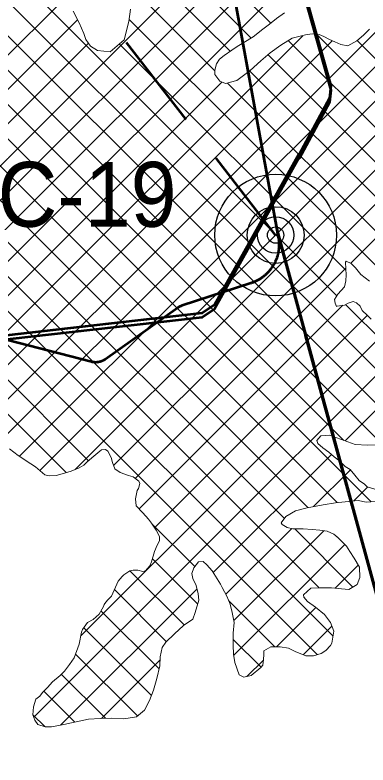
# Model space of a CAD drawing. Extents: x -1643653 to 4543381, y 1624270 to 13878484.
# Drawn here: x 692359 to 694532, y 8942706 to 8947330 of the extents above; entities that cross this region are included whole.
import ezdxf

# ---------------------------------------------------------------- set-up
doc = ezdxf.new("R2010")
doc.units = 0
doc.header["$LTSCALE"] = 200
doc.linetypes.add('MEDIUM_DASHED', pattern=[4.5, 3, -1.5])
for name, color, linetype, lineweight in [('1', 7, 'Continuous', 13), ('15', 7, 'Continuous', 25), ('27', 7, 'Continuous', 53), ('28', 7, 'Continuous', 53), ('29', 7, 'Continuous', 13), ('60', 7, 'Continuous', 53)]:
    doc.layers.add(name, color=color, linetype=linetype, lineweight=lineweight)

msp = doc.modelspace()

# ---------------------------------------------------------------- linework, layer by layer
at = {"layer": '1', "lineweight": 25}
msp.add_spline([(814781, 9009175.5), (814787.2, 9009173.4), (814796.9, 9009173.4), (814799.4, 9009172.4), (814805.1, 9009174.5), (814805.6, 9009176.5), (814811.7, 9009179.5), (814811.7, 9009179.5), (814801.5, 9009181), (814790.7, 9009181.5), (814784.1, 9009183.1), (814777.4, 9009185.1), (814778.4, 9009175.5)], degree=3, dxfattribs=at)
at = {"layer": '15'}
for radius in [375, 175, 112.5, 50]:
    msp.add_circle((693963.6, 8945973), radius, dxfattribs=at)
at = {"layer": '27', "linetype": 'MEDIUM_DASHED'}
msp.add_line((693963.6, 8945973), (689297.4, 8952009.3), dxfattribs=at)
at = {"layer": '27'}
for points in [[(693618, 8947943.7), (693970.9, 8946009.9), (696233.8, 8937712.1), (696283.3, 8937683.8), (696242, 8937672.8), (702061.8, 8937200.5), (702025.1, 8937237.2)], [(693618, 8947943.7), (693618.1, 8947942), (693618.2, 8947939.1), (693618.5, 8947936.3), (693618.8, 8947933.5), (693619.2, 8947930.7), (693619.6, 8947928.5), (693980.1, 8945959.5)], [(689144, 8929228.6), (690630.4, 8932417.3), (694006.3, 8932872.8), (696166.5, 8937750.6), (696233.8, 8937712.1), (693984.4, 8945960.3)], [(693980.1, 8945959.5), (693980.2, 8945959.2), (693980.9, 8945954.8), (693981.6, 8945950.3), (693982.2, 8945945.9), (693982.8, 8945941.5), (693983.2, 8945937), (693983.6, 8945932.6), (693983.8, 8945928.1), (693984.1, 8945923.6), (693984.2, 8945919.2), (693984.2, 8945914.7), (693984.2, 8945910.2), (693984.1, 8945905.8), (693983.9, 8945901.3), (693983.6, 8945896.8), (693983.3, 8945892.4), (693982.9, 8945887.9), (693982.3, 8945883.5), (693981.8, 8945879), (693981.1, 8945874.6), (693980.3, 8945870.2), (693979.5, 8945865.8), (693978.6, 8945861.4), (693977.6, 8945857.1), (693976.6, 8945852.7), (693975.4, 8945848.4), (693974.2, 8945844.1), (693972.9, 8945839.8), (693971.6, 8945835.6), (693970.1, 8945831.3), (693968.6, 8945827.1), (693967, 8945822.9), (693965.3, 8945818.8), (693963.6, 8945814.7), (693961.8, 8945810.6), (693959.9, 8945806.5), (693957.9, 8945802.5), (693955.9, 8945798.5), (693953.8, 8945794.6), (693951.6, 8945790.7), (693949.4, 8945786.8), (693947.1, 8945783), (693944.7, 8945779.2), (693942.2, 8945775.4), (693939.7, 8945771.8), (693937.1, 8945768.1), (693934.5, 8945764.5), (693931.8, 8945760.9), (693929, 8945757.4), (693926.2, 8945754), (693923.3, 8945750.6), (693920.3, 8945747.2), (693917.3, 8945743.9)], [(693980.1, 8945959.5), (693980.2, 8945959.2), (693980.9, 8945954.8), (693981.6, 8945950.3), (693982.2, 8945945.9), (693982.8, 8945941.5), (693983.2, 8945937), (693983.6, 8945932.6), (693983.8, 8945928.1), (693984.1, 8945923.6), (693984.2, 8945919.2), (693984.2, 8945914.7), (693984.2, 8945910.2), (693984.1, 8945905.8), (693983.9, 8945901.3), (693983.6, 8945896.8), (693983.3, 8945892.4), (693982.9, 8945887.9), (693982.3, 8945883.5), (693981.8, 8945879), (693981.1, 8945874.6), (693980.3, 8945870.2), (693979.5, 8945865.8), (693978.6, 8945861.4), (693977.6, 8945857.1), (693976.6, 8945852.7), (693975.4, 8945848.4), (693974.2, 8945844.1), (693972.9, 8945839.8), (693971.6, 8945835.6), (693970.1, 8945831.3), (693968.6, 8945827.1), (693967, 8945822.9), (693965.3, 8945818.8), (693963.6, 8945814.7), (693961.8, 8945810.6), (693959.9, 8945806.5), (693957.9, 8945802.5), (693955.9, 8945798.5), (693953.8, 8945794.6), (693951.6, 8945790.7), (693949.4, 8945786.8), (693947.1, 8945783), (693944.7, 8945779.2), (693942.2, 8945775.4), (693939.7, 8945771.8), (693937.1, 8945768.1), (693934.5, 8945764.5), (693931.8, 8945760.9), (693929, 8945757.4), (693926.2, 8945754), (693923.3, 8945750.6), (693920.3, 8945747.2), (693917.3, 8945743.9)], [(693917.3, 8945743.9), (693914.2, 8945740.7), (693911.1, 8945737.5), (693907.9, 8945734.3), (693904.7, 8945731.2), (693901.4, 8945728.2), (693898, 8945725.3), (693894.6, 8945722.4), (693891.2, 8945719.5), (693887.7, 8945716.8), (693884.1, 8945714), (693880.5, 8945711.4), (693876.8, 8945708.8), (693873.2, 8945706.3), (693869.4, 8945703.8), (693865.6, 8945701.4), (693861.8, 8945699.1), (693857.9, 8945696.9), (693854, 8945694.7), (693850.1, 8945692.6), (693846.1, 8945690.6), (693842.1, 8945688.6), (693838, 8945686.7), (693834, 8945684.9), (693829.8, 8945683.1), (693825.7, 8945681.5), (693821.5, 8945679.9), (693817.3, 8945678.3), (693813.1, 8945676.9), (693811.7, 8945676.5), (693388.8, 8945538.6), (693386.1, 8945537.7), (693383.5, 8945536.7), (693380.8, 8945535.6), (693378.2, 8945534.5), (693375.7, 8945533.3), (693373.2, 8945532), (693370.7, 8945530.6), (693368.2, 8945529.2), (693365.8, 8945527.7), (693363.5, 8945526.2), (693361.8, 8945525), (692914, 8945206.8), (692911.7, 8945205.2), (692909.3, 8945203.6), (692906.9, 8945202.2), (692904.4, 8945200.8), (692901.9, 8945199.4), (692899.4, 8945198.2), (692896.8, 8945197), (692894.2, 8945195.9), (692891.6, 8945194.8), (692888.9, 8945193.8), (692886.2, 8945193), (692883.5, 8945192.1), (692880.8, 8945191.4), (692878.1, 8945190.7), (692875.3, 8945190.2), (692872.5, 8945189.7), (692869.7, 8945189.2), (692866.9, 8945188.9), (692864.1, 8945188.6), (692861.3, 8945188.4), (692858.4, 8945188.3), (692855.6, 8945188.3), (692852.8, 8945188.3), (692850, 8945188.5), (692847.1, 8945188.7), (692844.3, 8945189), (692841.5, 8945189.3), (692838.7, 8945189.8), (692836, 8945190.3), (692833.2, 8945190.9), (692831.1, 8945191.5), (692312.2, 8945325.3)], [(693917.3, 8945743.9), (693914.2, 8945740.7), (693911.1, 8945737.5), (693907.9, 8945734.3), (693904.7, 8945731.2), (693901.4, 8945728.2), (693898, 8945725.3), (693894.6, 8945722.4), (693891.2, 8945719.5), (693887.7, 8945716.8), (693884.1, 8945714), (693880.5, 8945711.4), (693876.8, 8945708.8), (693873.2, 8945706.3), (693869.4, 8945703.8), (693865.6, 8945701.4), (693861.8, 8945699.1), (693857.9, 8945696.9), (693854, 8945694.7), (693850.1, 8945692.6), (693846.1, 8945690.6), (693842.1, 8945688.6), (693838, 8945686.7), (693834, 8945684.9), (693829.8, 8945683.1), (693825.7, 8945681.5), (693821.5, 8945679.9), (693817.3, 8945678.3), (693813.1, 8945676.9), (693811.7, 8945676.5), (693388.8, 8945538.6), (693386.1, 8945537.7), (693383.5, 8945536.7), (693380.8, 8945535.6), (693378.2, 8945534.5), (693375.7, 8945533.3), (693373.2, 8945532), (693370.7, 8945530.6), (693368.2, 8945529.2), (693365.8, 8945527.7), (693363.5, 8945526.2), (693361.8, 8945525), (692914, 8945206.8), (692911.7, 8945205.2), (692909.3, 8945203.6), (692906.9, 8945202.2), (692904.4, 8945200.8), (692901.9, 8945199.4), (692899.4, 8945198.2), (692896.8, 8945197), (692894.2, 8945195.9), (692891.6, 8945194.8), (692888.9, 8945193.8), (692886.2, 8945193), (692883.5, 8945192.1), (692880.8, 8945191.4), (692878.1, 8945190.7), (692875.3, 8945190.2), (692872.5, 8945189.7), (692869.7, 8945189.2), (692866.9, 8945188.9), (692864.1, 8945188.6), (692861.3, 8945188.4), (692858.4, 8945188.3), (692855.6, 8945188.3), (692852.8, 8945188.3), (692850, 8945188.5), (692847.1, 8945188.7), (692844.3, 8945189), (692841.5, 8945189.3), (692838.7, 8945189.8), (692836, 8945190.3), (692833.2, 8945190.9), (692831.1, 8945191.5), (692312.2, 8945325.3)], [(694434, 8944303.3), (694255.7, 8944956.2), (694146.9, 8945354.7)]]:
    msp.add_lwpolyline(points, dxfattribs=at)
at = {"layer": '28'}
for points in [[(693943, 8948175.6), (694304, 8946892.4), (694295.7, 8946817.8), (694107.8, 8946470.5), (694107.1, 8946472.3), (693588.3, 8945542.6), (693511.6, 8945491.6), (691653.3, 8945280.8), (691607.3, 8945286.3), (690933.6, 8945534.1)], [(693943, 8948175.6), (694304, 8946892.4), (694295.7, 8946817.8), (694107.8, 8946470.5), (694107.1, 8946472.3), (693588.3, 8945542.6), (693511.6, 8945491.6), (691653.3, 8945280.8), (691607.3, 8945286.3), (690933.6, 8945534.1)], [(693943, 8948149.5), (694304, 8946866.3), (694295.7, 8946791.6), (694107.8, 8946444.4), (694107.1, 8946446.2), (693588.3, 8945516.4), (693511.6, 8945465.4), (691653.3, 8945254.7), (691607.3, 8945260.2), (690933.6, 8945508)]]:
    msp.add_lwpolyline(points, dxfattribs=at)
at = {"layer": '29'}
for p, q in [((694551.6, 8944327.9), (690446.2, 8948433.2)), ((694753.8, 8944762.1), (691478.7, 8948037.1)), ((694618.2, 8944685.5), (691333.6, 8947970.2)), ((693934.3, 8947278.6), (693333.8, 8947879.1)), ((694384.1, 8944707.5), (691264.3, 8947827.3)), ((693813.1, 8947187.7), (693150.1, 8947850.7)), ((690087.5, 8944219.4), (693656.4, 8947788.3)), ((694425.8, 8945799.9), (696417.3, 8947791.5)), ((690172.6, 8944092.3), (693829.6, 8947749.3)), ((690268.4, 8943976), (693983.3, 8947690.9)), ((693683, 8947105.7), (693082.6, 8947706)), ((690557.6, 8944053.1), (694093.3, 8947588.7)), ((694952.7, 8944775.3), (692115.2, 8947612.8)), ((694341.1, 8945599.1), (692367.8, 8947572.3)), ((692966.3, 8944552.6), (695958.8, 8947545.1)), ((693590.1, 8946986.4), (693067.1, 8947509.4)), ((692729.1, 8944527.5), (695651.4, 8947449.8)), ((691051.3, 8945819.5), (692663.1, 8947431.3)), ((692386.6, 8944609.3), (695141.6, 8947364.3)), ((692511.7, 8944522.2), (695371.3, 8947381.8)), ((690772.2, 8945328.3), (692744.2, 8947300.4)), ((691748.6, 8944395.6), (694622.8, 8947269.7)), ((692253.6, 8944688.4), (694854, 8947288.8)), ((694719.1, 8945645.3), (693062.3, 8947302.1)), ((694343.2, 8944324.1), (691470, 8947197.3)), ((691487.4, 8944558.6), (694130.9, 8947202.1)), ((695260.4, 8946164.7), (694214.3, 8947210.7)), ((690045.4, 8944389.4), (692811.6, 8947155.6)), ((691716, 8944575.1), (694311.7, 8947170.7)), ((694395.8, 8945756.4), (693001.7, 8947150.5)), ((695012.2, 8946200.8), (694041.5, 8947171.4)), ((696020.4, 8945616.8), (694465, 8947172.2)), ((694162.4, 8944292.8), (691344.5, 8947110.7)), ((695069.5, 8945931.3), (693917.1, 8947083.7)), ((694017.3, 8944225.8), (691203.7, 8947039.4)), ((694316.5, 8943502.3), (690864.4, 8946954.4)), ((694232.1, 8943798.8), (691064.8, 8946966.1)), ((694898.7, 8945890), (693803.5, 8946985.2)), ((691298.3, 8944581.7), (693633.1, 8946916.5)), ((694726.4, 8945850.1), (693666.4, 8946910.1)), ((694219.8, 8943386.9), (690740.8, 8946865.9)), ((692812.3, 8944582.3), (690568.5, 8946826)), ((692673.8, 8944508.6), (691026.7, 8946155.7)), ((693099.1, 8944473.2), (694395.1, 8945769.2)), ((693123, 8944285), (694378.4, 8945540.4)), ((694982.4, 8944957.8), (694394.7, 8945545.4)), ((693218.7, 8944168.6), (694527.7, 8945477.5)), ((692764, 8943501.8), (694670.8, 8945408.6)), ((692475, 8943000.6), (694812.7, 8945338.3)), ((694391.4, 8944704.8), (694964, 8945277.5)), ((693579.2, 8943892.7), (694307, 8944620.5)), ((694197.7, 8944299), (694424.3, 8944525.7)), ((694444.7, 8944333.9), (694531.1, 8944420.3)), ((693465.3, 8943929.2), (693202, 8944192.5)), ((693657.6, 8943759), (694061.8, 8944163.2)), ((693707, 8943596.2), (694261, 8944150.2)), ((694439.8, 8943803.2), (694081.5, 8944161.6)), ((694401.6, 8944053.6), (694342, 8944113.2)), ((693704.8, 8943381.9), (694389.4, 8944066.4)), ((693483.4, 8943699), (693205.3, 8943977.1)), ((694330.6, 8943795.5), (694472.8, 8943937.7)), ((693400.6, 8943569.7), (693067.1, 8943903.2)), ((692638.3, 8942951.7), (693479.7, 8943793.1)), ((693291.5, 8943466.6), (692971, 8943787.2)), ((693959.4, 8943435.2), (693676.2, 8943718.3)), ((693969.9, 8943434.9), (694212.2, 8943677.1)), ((693246, 8943300), (692888.6, 8943657.4)), ((693198.5, 8943135.4), (692782.3, 8943551.6)), ((694133.7, 8943386.5), (694310.3, 8943563.1)), ((693873.8, 8943308.6), (693702.6, 8943479.8)), ((693112.7, 8943009), (692732.5, 8943389.2)), ((692892.1, 8942993.5), (693252.5, 8943353.8)), ((693787.4, 8943252.3), (693888.5, 8943353.4)), ((692915.4, 8942994.2), (692643.8, 8943265.8)), ((692726.6, 8942970.9), (692536.4, 8943161.1)), ((692542, 8942943.3), (692469, 8943016.3))]:
    msp.add_line(p, q, dxfattribs=at)
at = {"layer": '29', "lineweight": 53}
for p, q in [((693943, 8948175.6), (694304, 8946892.4)), ((694295.7, 8946817.8), (694107.8, 8946470.5)), ((694107.1, 8946472.3), (693588.3, 8945542.6)), ((693511.6, 8945491.6), (691653.3, 8945280.8))]:
    msp.add_line(p, q, dxfattribs=at)
at = {"layer": '29'}
for points in [[(692716.7, 8947353.2), (692754.5, 8947280.7), (692783.4, 8947215.8), (692794.7, 8947178.9), (692825, 8947136.9), (692866.8, 8947110.1), (692945.5, 8947102.1), (693032.2, 8947176.7), (693060.6, 8947289.6), (693071, 8947365.7)], [(694018.2, 8947342.8), (693968.6, 8947307.4), (693926.5, 8947272.1), (693885.8, 8947241.7), (693824.6, 8947195), (693768.6, 8947159.7), (693727.9, 8947135.7), (693693.5, 8947113), (693646.4, 8947080.2), (693618.3, 8947057.4), (693600.4, 8947028.3), (693590.1, 8946990.3), (693590, 8946963.6), (693620.3, 8946921.6), (693655.8, 8946907.4), (693725.7, 8946924.9), (693807.2, 8946988.1), (693873.5, 8947046.2), (693930.9, 8947095.5), (693995.8, 8947143.5), (694065.8, 8947186.4), (694148.5, 8947206.4), (694187.9, 8947213.8), (694232.3, 8947208.6), (694260.2, 8947197), (694295.7, 8947177.8), (694327.3, 8947163.7), (694364.1, 8947147.1), (694408.5, 8947140.5), (694463.2, 8947170.8), (694505.3, 8947204.9), (694542.3, 8947241.6)], [(694542.2, 8945688.6), (694489, 8945729.4), (694454.9, 8945771.5), (694429.6, 8945798.2), (694398, 8945812.3), (694394.1, 8945806), (694395.2, 8945765.3), (694397.6, 8945728.5), (694394.9, 8945691.7), (694388.4, 8945653.6), (694347.6, 8945609.4), (694325.9, 8945575.2), (694329.6, 8945552.3), (694338.4, 8945533.2), (694340.9, 8945534.5), (694388, 8945541.9), (694409.6, 8945553.2), (694440.1, 8945563.3), (694461.7, 8945554.3), (694484.4, 8945533.9), (694497, 8945508.4), (694528.6, 8945476.6), (694552.7, 8945453.6)], [(694592.7, 8944680.1), (694529.2, 8944677.8), (694454.2, 8944681.9), (694341.4, 8944723), (694294.5, 8944739.7), (694241.1, 8944734.9), (694216.9, 8944707), (694224.4, 8944688), (694253.5, 8944662.4), (694291.5, 8944634.3), (694324.4, 8944605), (694359.8, 8944579.5), (694392.7, 8944546.3), (694423.1, 8944527.1), (694450.9, 8944492.7), (694477.5, 8944460.9), (694511.7, 8944437.9), (694528.1, 8944421.3), (694573.7, 8944405.9)], [(692558.5, 8943185), (692589.2, 8943219.2), (692636.3, 8943258.3), (692663.1, 8943284.9), (692695, 8943325.4), (692724.4, 8943367.2), (692755.2, 8943450.8), (692768.2, 8943525.7), (692774.6, 8943540.9), (692806.5, 8943585.2), (692840.9, 8943604.2), (692876.6, 8943637), (692903.5, 8943682.6), (692907.3, 8943695.3), (692918.8, 8943709.2), (692930.3, 8943724.4), (692953.2, 8943747.2), (692994.3, 8943839.7), (693019.8, 8943867.5), (693030, 8943877.7), (693065.6, 8943902.9), (693087.2, 8943906.6), (693116.4, 8943906.5), (693145.6, 8943898.8), (693162.1, 8943903.8), (693190.2, 8943934.1), (693200.5, 8943958.2), (693217.2, 8944022.9), (693235.2, 8944062.2), (693249.3, 8944088.8), (693249.4, 8944115.5), (693229.2, 8944153.7), (693198.9, 8944197), (693181.2, 8944222.4), (693147.1, 8944260.7), (693104.1, 8944304), (693100.5, 8944347.2), (693110.8, 8944398), (693119.8, 8944410.6), (693127.5, 8944442.3), (693122.5, 8944456.3), (693087.1, 8944481.9), (693057.9, 8944490.9), (693007.2, 8944508.9), (692974.3, 8944531.8), (692959.2, 8944571.3), (692950.4, 8944601.8), (692930.3, 8944641.2), (692916.3, 8944651.5), (692892.2, 8944649), (692880.7, 8944641.4), (692845.1, 8944609.8), (692803, 8944574.5), (692782.6, 8944554.2), (692754.6, 8944537.8), (692705, 8944517.7), (692649.1, 8944501.4), (692613.5, 8944491.4), (692570.3, 8944489.1), (692543.6, 8944494.3), (692485.4, 8944545.3), (692456.3, 8944563.2), (692379, 8944614.3), (692324.6, 8944655.2)], [(694332.1, 8944323.1), (694257.2, 8944309.4), (694158, 8944292.1), (694086.8, 8944273.3), (694027, 8944239.2), (693997.7, 8944198.7), (693997.7, 8944198.7), (694004, 8944188.6), (694034.3, 8944169.4), (694068.6, 8944161.6), (694133.4, 8944161.3), (694189.2, 8944157.3), (694236.2, 8944154.6), (694280.6, 8944146.8), (694322.4, 8944130.1), (694349, 8944107.1), (694400.9, 8944054.8), (694419.8, 8944021.8), (694446.3, 8943982.3), (694480.3, 8943925), (694482.6, 8943861.5), (694464.7, 8943818.4), (694415, 8943788.1), (694369.3, 8943792.1), (694308.4, 8943797.5), (694237.3, 8943799), (694181.4, 8943796.7), (694135.5, 8943755), (694136.7, 8943741), (694160.7, 8943714.3), (694208.8, 8943679.8), (694264.5, 8943635.1), (694302.4, 8943585.4), (694321.2, 8943532), (694309.5, 8943458.4), (694301.8, 8943443.2), (694273.8, 8943412.8), (694243.2, 8943393.9), (694197.4, 8943380.1), (694149.2, 8943380.3), (694084.5, 8943406), (694042.7, 8943426.5), (693990.7, 8943434.3), (693934.8, 8943435.8), (693890.3, 8943409.3), (693890.2, 8943387.8), (693888.8, 8943356), (693884.8, 8943321.8), (693872.1, 8943306.6), (693813.4, 8943257.3), (693767.7, 8943248.6), (693738.6, 8943262.7), (693712.2, 8943337.7), (693703.5, 8943389.8), (693702.5, 8943444.4), (693702.8, 8943519.3), (693709.4, 8943584.1), (693697, 8943646.3), (693684.5, 8943698.4), (693664.3, 8943746.8), (693634.1, 8943801.5), (693625.3, 8943821.9), (693572.3, 8943903.3), (693539.4, 8943940.3), (693517.9, 8943960.7), (693488.7, 8943959.6), (693459.4, 8943921.6), (693447.8, 8943886.1), (693454, 8943855.6), (693475.4, 8943812.3), (693486.6, 8943761.5), (693490.3, 8943723.4), (693468.4, 8943646), (693453, 8943605.4), (693395.7, 8943566.3), (693342.1, 8943514.5), (693288.6, 8943463.9), (693264.3, 8943431), (693253.9, 8943373.9), (693249.9, 8943318), (693233.1, 8943239.4), (693211.2, 8943168.3), (693186.8, 8943104.9), (693156.1, 8943045.4), (693106.4, 8943003.7), (693028.8, 8942991.3), (692954, 8942995.4), (692882.8, 8942993.2), (692811.7, 8942988.4), (692754.5, 8942977.2), (692660.5, 8942956), (692582.9, 8942941.1), (692544.8, 8942942.5), (692499.2, 8942955.4), (692481.5, 8942983.4), (692469, 8943016.5), (692473, 8943064.7), (692488.4, 8943112.9), (692511.3, 8943130.6), (692529.2, 8943153.4), (692558.5, 8943185)], [(694581, 8944329.7), (694521.3, 8944326.1), (694471.9, 8944336.5), (694332.1, 8944323.1)]]:
    msp.add_lwpolyline(points, dxfattribs=at)
at = {"layer": '60'}
for points in [[(693619.6, 8947928.5), (693980.2, 8945959.2), (693980.9, 8945954.8), (693981.6, 8945950.3), (693982.2, 8945945.9), (693982.8, 8945941.5), (693983.2, 8945937), (693983.6, 8945932.6), (693983.8, 8945928.1), (693984.1, 8945923.6), (693984.2, 8945919.2), (693984.2, 8945914.7), (693984.2, 8945910.2), (693984.1, 8945905.8), (693983.9, 8945901.3), (693983.6, 8945896.8), (693983.3, 8945892.4), (693982.9, 8945887.9), (693982.3, 8945883.5), (693981.8, 8945879), (693981.1, 8945874.6), (693980.3, 8945870.2), (693979.5, 8945865.8), (693978.6, 8945861.4), (693977.6, 8945857.1), (693976.6, 8945852.7), (693975.4, 8945848.4), (693974.2, 8945844.1), (693972.9, 8945839.8), (693971.6, 8945835.6), (693970.1, 8945831.3), (693968.6, 8945827.1), (693967, 8945822.9), (693965.3, 8945818.8), (693963.6, 8945814.7), (693961.8, 8945810.6), (693959.9, 8945806.5), (693957.9, 8945802.5), (693955.9, 8945798.5), (693953.8, 8945794.6), (693951.6, 8945790.7), (693949.4, 8945786.8), (693947.1, 8945783), (693944.7, 8945779.2), (693942.2, 8945775.4), (693939.7, 8945771.8), (693937.1, 8945768.1), (693934.5, 8945764.5), (693931.8, 8945760.9), (693929, 8945757.4), (693926.2, 8945754), (693923.3, 8945750.6), (693920.3, 8945747.2), (693917.3, 8945743.9)], [(693917.3, 8945743.9), (693914.2, 8945740.7), (693911.1, 8945737.5), (693907.9, 8945734.3), (693904.7, 8945731.2), (693901.4, 8945728.2), (693898, 8945725.3), (693894.6, 8945722.4), (693891.2, 8945719.5), (693887.7, 8945716.8), (693884.1, 8945714), (693880.5, 8945711.4), (693876.8, 8945708.8), (693873.2, 8945706.3), (693869.4, 8945703.8), (693865.6, 8945701.4), (693861.8, 8945699.1), (693857.9, 8945696.9), (693854, 8945694.7), (693850.1, 8945692.6), (693846.1, 8945690.6), (693842.1, 8945688.6), (693838, 8945686.7), (693834, 8945684.9), (693829.8, 8945683.1), (693825.7, 8945681.5), (693821.5, 8945679.9), (693817.3, 8945678.3), (693813.1, 8945676.9), (693811.7, 8945676.5), (693388.8, 8945538.6), (693386.1, 8945537.7), (693383.5, 8945536.7), (693380.8, 8945535.6), (693378.2, 8945534.5), (693375.7, 8945533.3), (693373.2, 8945532), (693370.7, 8945530.6), (693368.2, 8945529.2), (693365.8, 8945527.7), (693363.5, 8945526.2), (693361.8, 8945525), (692914, 8945206.8), (692911.7, 8945205.2), (692909.3, 8945203.6), (692906.9, 8945202.2), (692904.4, 8945200.8), (692901.9, 8945199.4), (692899.4, 8945198.2), (692896.8, 8945197), (692894.2, 8945195.9), (692891.6, 8945194.8), (692888.9, 8945193.8), (692886.2, 8945193), (692883.5, 8945192.1), (692880.8, 8945191.4), (692878.1, 8945190.7), (692875.3, 8945190.2), (692872.5, 8945189.7), (692869.7, 8945189.2), (692866.9, 8945188.9), (692864.1, 8945188.6), (692861.3, 8945188.4), (692858.4, 8945188.3), (692855.6, 8945188.3), (692852.8, 8945188.3), (692850, 8945188.5), (692847.1, 8945188.7), (692844.3, 8945189), (692841.5, 8945189.3), (692838.7, 8945189.8), (692836, 8945190.3), (692833.2, 8945190.9), (692831.1, 8945191.5), (692312.2, 8945325.3)]]:
    msp.add_lwpolyline(points, dxfattribs=at)

# ---------------------------------------------------------------- texts
at = {"layer": '15', "width": 0.95}
msp.add_text('C-19', height=400, dxfattribs=at).set_placement((692252.4, 8946024))

doc.saveas('drawing.dxf')
